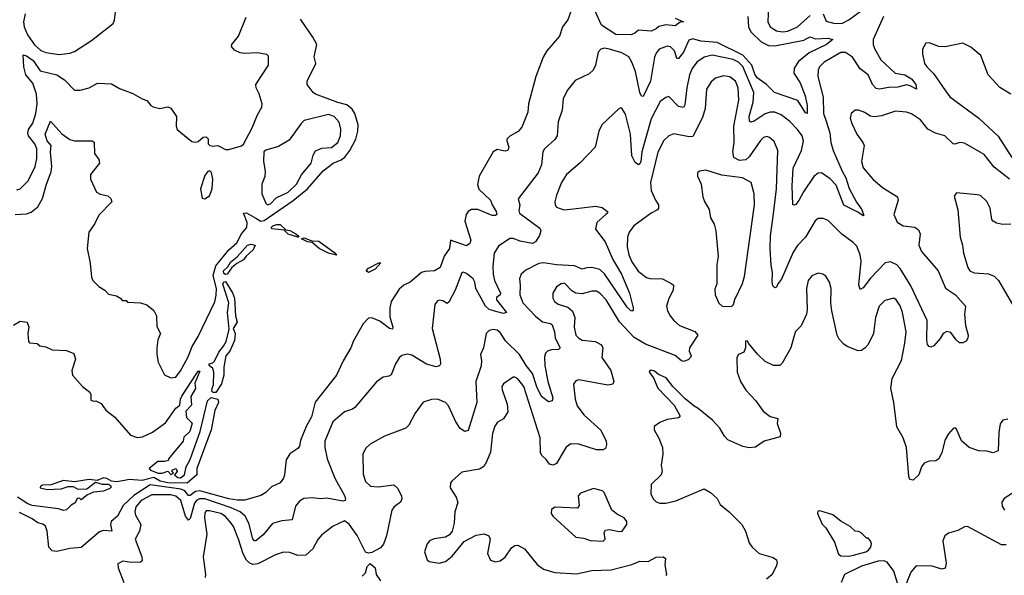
# Model space of a CAD drawing. Extents: x 2057697 to 2160550, y 827490 to 1016834.
# Tile 283 of 509: x 2124943 to 2131073, y 914489 to 917949. Entities that reach past the tile are written whole.
import ezdxf

# ---------------------------------------------------------------- set-up
doc = ezdxf.new("R2010")
doc.units = 0

msp = doc.modelspace()

# ---------------------------------------------------------------- linework, layer by layer
at = {"layer": '0CON20XD'}
for points in [[(2129605.9, 918035), (2129600, 917935), (2129616.5, 917905), (2129655, 917879.2), (2129693.3, 917873.3), (2129725, 917876.2), (2129785, 917904.2), (2129863.9, 917975)], [(2124925, 916889.1), (2124945, 916894.5), (2124995.4, 916945), (2125039.2, 917035), (2125050.3, 917085), (2125049.1, 917145), (2125036.6, 917175), (2124998.7, 917225), (2124992.8, 917245), (2124998.8, 917265), (2125025.3, 917305), (2125043.5, 917365), (2125052.3, 917425), (2125048.3, 917485), (2125025, 917553.1), (2124981.1, 917605), (2124969.2, 917655), (2124965, 917730), (2124985, 917724.4), (2125026.6, 917695), (2125070.3, 917630.3), (2125174.2, 917605), (2125222.9, 917575), (2125285, 917508.8), (2125320.5, 917510.5), (2125375.5, 917524.5), (2125426.8, 917553.2), (2125515, 917550), (2125565, 917520), (2125648.2, 917488.2), (2125705, 917456), (2125735, 917446), (2125760, 917415), (2125775, 917406.2), (2125815, 917396.2), (2125865, 917406.7), (2125885, 917397.5), (2125918.8, 917345), (2125916.2, 917285), (2125923.3, 917265), (2126015, 917190), (2126035, 917186.2), (2126055, 917191.2), (2126085, 917216.7), (2126105, 917220), (2126116.7, 917206.7), (2126116.7, 917176.7), (2126126.2, 917166.2), (2126145, 917161.2), (2126176.1, 917166.1), (2126225, 917141.2), (2126245, 917141.2), (2126325, 917163.3), (2126336.1, 917173.9), (2126390.8, 917275), (2126423.4, 917356.6), (2126450, 917405), (2126452.9, 917425), (2126435, 917487.5), (2126416, 917525), (2126414, 917545), (2126491.4, 917665), (2126492.5, 917722.5), (2126482.5, 917732.5), (2126421.2, 917741.2), (2126345, 917737.5), (2126315, 917742), (2126279.7, 917759.7), (2126262.7, 917782.7), (2126263.8, 917795), (2126304.3, 917845), (2126353.1, 917965)], [(2124976.8, 917985), (2124967.3, 917935), (2124971.2, 917905), (2124992, 917855), (2125035, 917791.1), (2125075, 917757.1), (2125105.5, 917744.5), (2125188.3, 917731.7), (2125255, 917739.4), (2125285, 917750.6), (2125390.8, 917819.2), (2125524.3, 917925), (2125534.3, 917945), (2125538.6, 917995)], [(2129477.5, 917967.5), (2129481.4, 917905), (2129495, 917873.2), (2129560.2, 917810.2), (2129605, 917788.5), (2129645, 917786.6), (2129825, 917821.9), (2129839.2, 917829.2), (2129865, 917840.9), (2129895, 917829.1), (2129973.8, 917833.8), (2130006, 917825), (2129965.6, 917795), (2129858, 917742), (2129792.3, 917687.7), (2129765, 917647.8), (2129763.8, 917615), (2129803.3, 917555), (2129832.5, 917475), (2129846, 917415), (2129845, 917364.2), (2129835, 917368), (2129787.1, 917445), (2129642, 917495), (2129592.5, 917545), (2129535, 917585.6), (2129519.2, 917609.2), (2129501.8, 917665), (2129445, 917727.6), (2129285, 917805.6), (2129184.8, 917815.2), (2129135, 917828.4), (2129108.2, 917821.8), (2129075, 917745.5), (2129045, 917707.5), (2129035, 917706.7), (2129020, 917755), (2128995, 917779.6), (2128975, 917783.8), (2128924.5, 917765), (2128905, 917739.4), (2128895.7, 917714.3), (2128870, 917565), (2128825, 917471.2), (2128815, 917473.3), (2128805, 917496.2), (2128777.6, 917625), (2128755, 917684.4), (2128735, 917717.9), (2128692, 917742), (2128614.5, 917765.5), (2128585, 917770.5), (2128561.2, 917765), (2128544.6, 917745.4), (2128527.8, 917665), (2128512.5, 917635), (2128489.3, 917610.7), (2128400.9, 917569.1), (2128352.6, 917507.4), (2128326.9, 917455), (2128320.6, 917385), (2128295, 917312.5), (2128290, 917225), (2128275, 917202.5), (2128210, 917145), (2128201.1, 917125), (2128192.2, 917045), (2128171.4, 916995), (2128045.8, 916834.2), (2128057.8, 916795), (2128049.7, 916760.3), (2128054.4, 916745), (2128181.3, 916651.3), (2128188.3, 916635), (2128180.4, 916605), (2128155, 916565.3), (2128135, 916554.7), (2128059.6, 916569.6), (2128015, 916586.2), (2127994.6, 916585.4), (2127925, 916538), (2127897.8, 916495), (2127888.7, 916415), (2127891.7, 916365), (2127899.5, 916325), (2127936.4, 916245), (2127933.8, 916235), (2127911.4, 916218.6), (2127911.1, 916205), (2127973.3, 916125), (2127955, 916119.2), (2127908.3, 916131.7), (2127865, 916144.4), (2127842.6, 916165), (2127783.8, 916275), (2127776.2, 916315), (2127765.4, 916335.4), (2127725, 916367.8), (2127705, 916376.4), (2127695, 916373.5), (2127655.2, 916265), (2127615, 916190), (2127605, 916181.2), (2127577.7, 916197.7), (2127555, 916202), (2127545, 916198), (2127527.5, 916175), (2127510.8, 916025), (2127561.9, 915835), (2127564, 915805), (2127557.3, 915792.7), (2127535, 915787.1), (2127475, 915804.6), (2127385, 915860.8), (2127354.7, 915865.3), (2127322.4, 915857.6), (2127305, 915842.9), (2127282.5, 915805), (2127255, 915738), (2127240.5, 915729.5), (2127205, 915723.8), (2127165, 915693.3), (2127029.2, 915535), (2127015, 915524.4), (2126965, 915508.1), (2126892, 915445), (2126843.5, 915325), (2126843.1, 915285), (2126857.2, 915215), (2126904.7, 915094.7), (2126965, 914986.2), (2126972.5, 914965), (2126970, 914955), (2126955, 914951.9), (2126855, 914970), (2126815, 914965.3), (2126765, 914971.9), (2126712.4, 914967.6), (2126685, 914950), (2126660.9, 914919.1), (2126638.8, 914835), (2126575, 914829.2), (2126517.1, 914812.9), (2126459.3, 914740.7), (2126413.5, 914703.5), (2126405, 914703.3), (2126395, 914715.7), (2126369, 914815), (2126346.9, 914856.9), (2126315, 914884.1), (2126258.9, 914908.9), (2126095.1, 914965.1), (2126063.5, 914966.5), (2126045, 914956.2), (2126032.2, 914937.8), (2126005, 914844), (2125995, 914833.3), (2125975, 914857.5), (2125945.6, 914955), (2125915, 914981.7), (2125885, 914989.8), (2125765, 914991.3), (2125698.5, 914955), (2125666.9, 914915), (2125659.5, 914885), (2125664.6, 914864.6), (2125697.1, 914805), (2125688, 914765), (2125662.5, 914715), (2125703.8, 914605), (2125705, 914580), (2125695, 914571.9), (2125639.2, 914569.2), (2125585, 914577.5), (2125555, 914560), (2125556.7, 914535), (2125591.2, 914445)], [(2128375, 917998.8), (2128355, 917948), (2128321.9, 917905), (2128304.6, 917845.4), (2128225.3, 917755), (2128201.9, 917715), (2128156.7, 917595), (2128110.9, 917425), (2128106.4, 917373.6), (2128069.8, 917280.2), (2128047.1, 917252.9), (2127995, 917223.5), (2127976.7, 917205), (2127975, 917193.8), (2127988.2, 917155), (2127982.9, 917135), (2127965, 917130), (2127915, 917140), (2127890.7, 917125)], [(2129025, 917957.1), (2129076.7, 917935), (2129055, 917932.9), (2129025, 917911.2), (2128965, 917915.7), (2128923, 917907), (2128905, 917892.5), (2128875, 917876.2), (2128795.9, 917884.1), (2128773.3, 917865), (2128750, 917855), (2128655, 917855.4), (2128566.1, 917915), (2128525, 918001.4)], [(2130321.8, 917968.2), (2130256.8, 917825), (2130256.5, 917795), (2130265, 917769.4), (2130305, 917698.2), (2130394.8, 917614.8), (2130455, 917605.2), (2130495, 917581.1), (2130522.2, 917545), (2130527.5, 917515), (2130487.6, 917537.6), (2130465, 917542.5), (2130411.4, 917528.6), (2130355, 917527), (2130295, 917516.8), (2130275, 917520.7), (2130253.6, 917545), (2130225, 917604.4), (2130175, 917642.1), (2130129.2, 917715), (2130085, 917743.9), (2130055, 917743.8), (2129951.9, 917685), (2129921.9, 917655), (2129913.5, 917635), (2129912.5, 917595), (2129945.3, 917465.3), (2129947.7, 917365), (2129963.5, 917316.5), (2129986.3, 917245), (2129993.5, 917183.5), (2130006.9, 917135), (2130063.3, 917005), (2130087.4, 916965), (2130107.3, 916897.2), (2130153.1, 916813.1), (2130185, 916768), (2130198.8, 916731.2), (2130195, 916726.7), (2130161.2, 916751.2), (2130075, 916794.4), (2130027.5, 916917.5), (2129988.5, 916958.5), (2129935, 916996), (2129915, 916992.3), (2129887.3, 916972.7), (2129823.4, 916876.6), (2129795, 916822.2), (2129775, 916798.6), (2129765, 916792.9), (2129756, 916796), (2129753.3, 916915), (2129758.8, 917025), (2129810.3, 917135), (2129822.7, 917195), (2129813.9, 917225), (2129785.5, 917265.5), (2129738.2, 917315), (2129685, 917356), (2129645, 917372.9), (2129615, 917373.6), (2129585, 917362.1), (2129515, 917316), (2129495, 917310), (2129487, 917317), (2129484.8, 917345), (2129509.6, 917435), (2129513, 917495), (2129445, 917656.6), (2129418.8, 917685), (2129385, 917700.7), (2129255, 917727.2), (2129204.7, 917715.3), (2129160, 917685), (2129130.4, 917645), (2129113.9, 917606.1), (2129096.7, 917525), (2129085, 917417.5), (2129075, 917402.5), (2129045, 917407.8), (2128985, 917469.4), (2128965, 917463.3), (2128930.3, 917439.7)], [(2129945.2, 917985.2), (2129965, 917940), (2130017.5, 917925), (2130065, 917926.2), (2130105, 917947.3), (2130185, 918006.1)], [(2124915, 916735.5), (2124985, 916739.6), (2125015, 916750.5), (2125055, 916784.4), (2125084.7, 916835), (2125109, 916925), (2125138.1, 917001.9), (2125143.3, 917035), (2125135.6, 917125), (2125138.5, 917165), (2125114.8, 917195), (2125101.8, 917235), (2125135, 917316.7), (2125205, 917238.8), (2125255, 917202.9), (2125285, 917194.4), (2125393.6, 917193.6), (2125405.8, 917185.8), (2125408.8, 917115), (2125435, 917077.5), (2125440, 917055), (2125383.8, 916985), (2125383.6, 916956.4), (2125421.4, 916875), (2125445, 916861.5), (2125492.3, 916852.3), (2125511.1, 916835), (2125515.8, 916815), (2125435, 916731.4), (2125410.2, 916679.8), (2125372.9, 916625), (2125363.9, 916525), (2125382.6, 916432.6), (2125389.2, 916345), (2125398.8, 916325), (2125435, 916286.7), (2125472.5, 916265), (2125495, 916240), (2125545, 916230), (2125570, 916215), (2125580, 916200), (2125605, 916200), (2125615, 916190), (2125695, 916186.2), (2125735, 916173.3), (2125777.7, 916137.7), (2125795.8, 916105.8), (2125797.7, 916037.7), (2125820, 915995), (2125804, 915955), (2125796.2, 915905), (2125796.2, 915865), (2125806.1, 915816.1), (2125845, 915736.7), (2125885, 915718.8), (2125915, 915724), (2125945, 915762.5), (2125990.8, 915845), (2126016.2, 915913.8), (2126055, 915975.6), (2126157, 916193), (2126167, 916233), (2126168.8, 916275), (2126147.4, 916355), (2126164.7, 916415.3), (2126244.4, 916515.6), (2126295, 916560.3), (2126325, 916614.8), (2126357.4, 916655), (2126360, 916685), (2126336.2, 916745), (2126355, 916746.8), (2126412.9, 916712.9), (2126443.6, 916695), (2126465, 916697.8), (2126646.7, 916823.3), (2126735, 916895.2), (2126831.7, 917008.3), (2126895, 917054.8), (2126945, 917076.7), (2126967, 917093), (2126998, 917135), (2127036.2, 917205), (2127048.8, 917255), (2127049.7, 917295), (2127029, 917365), (2127012.4, 917392.4), (2126978.9, 917418.9), (2126923.5, 917433.5), (2126785.3, 917485.3), (2126770, 917495), (2126731.9, 917545), (2126733.3, 917565), (2126787.5, 917675), (2126776.9, 917716.9), (2126792.2, 917795), (2126768.8, 917838.8), (2126690.9, 917950.9)], [(2131115, 917485.8), (2131045, 917525.8), (2130973.5, 917605), (2130926.2, 917725), (2130865, 917778.5), (2130815, 917802.5), (2130705, 917779.2), (2130665, 917782), (2130605, 917803.8), (2130585, 917802.5), (2130564.1, 917764.1), (2130564.2, 917735), (2130577.5, 917675), (2130590, 917655), (2130633.3, 917613.3), (2130706.6, 917506.6), (2130735, 917467.5), (2130915.2, 917335.2), (2131035, 917223.1), (2131119.9, 917089.9)], [(2131105, 916955.3), (2131010.3, 917030.3), (2130948.8, 917108.8), (2130825, 917180.4), (2130795.5, 917184.5), (2130765, 917173.3), (2130755, 917175.6), (2130702.5, 917225), (2130645, 917241.2), (2130597.8, 917267.8), (2130552.5, 917325), (2130495, 917362.9), (2130465, 917372.9), (2130395, 917380), (2130309.1, 917350.9), (2130265, 917343.3), (2130238.7, 917348.7), (2130205, 917370.5), (2130165, 917385.7), (2130145, 917384.3), (2130120, 917365), (2130114.4, 917335), (2130123.2, 917303.2), (2130154.5, 917235), (2130191.8, 917185), (2130200, 917165), (2130184.5, 917065), (2130195.3, 917025.3), (2130255, 916956.7), (2130315, 916903.3), (2130408.6, 916845), (2130411.5, 916825), (2130384.6, 916735), (2130407.3, 916687.3), (2130444.6, 916664.6), (2130516.6, 916656.6), (2130539.3, 916639.3), (2130548.6, 916615), (2130541.2, 916545), (2130558.5, 916505), (2130660.9, 916385), (2130706.9, 916276.9), (2130770.5, 916235), (2130831.2, 916165), (2130826, 916115), (2130831.4, 916045), (2130847.5, 915985), (2130846, 915965), (2130835, 915947.5), (2130815, 915937.5), (2130795, 915937.5), (2130773.3, 915955), (2130741.3, 916001.3), (2130715, 916006.7), (2130692.5, 915995), (2130675, 915963.3), (2130635, 915918), (2130615, 915910), (2130605, 915913.3), (2130595, 915926.7), (2130590.3, 915950.3), (2130592.1, 916075), (2130491.8, 916291.8), (2130425, 916400), (2130405, 916421.8), (2130365, 916441.8), (2130331.4, 916435), (2130241.2, 916338.8), (2130195, 916280), (2130175, 916268.8), (2130167.1, 916297.1), (2130182.3, 916445), (2130175.9, 916485), (2130155, 916538.6), (2130132.3, 916562.3), (2130062.3, 916612.3), (2129977.6, 916697.6), (2129945, 916711.4), (2129915, 916710.8), (2129895, 916696), (2129835, 916594.3), (2129786.5, 916543.5), (2129758.9, 916501.1), (2129686.8, 916333.2), (2129664, 916305), (2129655.8, 916284.2), (2129645, 916278.8), (2129632.2, 916292.2), (2129628.6, 916315), (2129630.8, 916375), (2129620.9, 916420.9), (2129616.5, 916525), (2129616.9, 916603.1), (2129633.6, 916723.6), (2129654.7, 916895), (2129663.5, 917135), (2129640.4, 917190.4), (2129611.2, 917215), (2129595, 917220.6), (2129575, 917214.4), (2129555, 917196.9), (2129484.6, 917095), (2129465, 917076.1), (2129425, 917071.9), (2129389.8, 917089.8), (2129382.9, 917125), (2129390.8, 917185), (2129390, 917285), (2129421.5, 917448.5), (2129416.4, 917525), (2129399.6, 917565), (2129365, 917593.8), (2129325, 917598.9), (2129275, 917585.4), (2129247.6, 917562.4), (2129219.1, 917515), (2129210.5, 917395), (2129195, 917339.2)], [(2128930.3, 917439.7), (2128875, 917331.4), (2128816.1, 917125), (2128810.6, 917065), (2128805, 917050.6), (2128795, 917044.4), (2128775, 917060.4), (2128755, 917100.8), (2128745.2, 917235), (2128715, 917360), (2128695, 917393.3), (2128685, 917400), (2128675, 917396.7), (2128567, 917293), (2128548.6, 917255), (2128525.6, 917155), (2128433, 917057), (2128347.5, 916985), (2128316.2, 916935), (2128285, 916856.2), (2128274.5, 916815), (2128276.7, 916795), (2128285, 916782.2), (2128330, 916765), (2128390.9, 916770.9), (2128528, 916788), (2128569.4, 916779.4), (2128602, 916755), (2128602, 916745), (2128592.9, 916735), (2128536.5, 916685), (2128528.2, 916645), (2128588.9, 916565), (2128635.8, 916455), (2128690, 916365), (2128740.4, 916245), (2128762.5, 916155), (2128761.7, 916138.3), (2128755, 916134.3), (2128745, 916138.6), (2128725, 916159.4), (2128585, 916366), (2128555, 916392.6), (2128505, 916405.7), (2128475, 916404.7), (2128445, 916394.6), (2128396.8, 916416.8), (2128285, 916421.6), (2128205, 916435.3), (2128175, 916430.8), (2128095, 916389.2), (2128064.4, 916365), (2128054.4, 916335), (2128060, 916295), (2128057.1, 916235), (2128076.2, 916185), (2128155, 916102), (2128198.1, 916068.1), (2128246.9, 916056.9), (2128258.5, 916048.5), (2128273.6, 916005), (2128277.1, 915965), (2128307.1, 915905), (2128297.5, 915895), (2128255, 915893.4), (2128228.6, 915885), (2128217.4, 915872.6), (2128211.4, 915848.6), (2128212.1, 915795), (2128232, 915695), (2128262.5, 915595), (2128258, 915575), (2128235, 915568.8), (2128192.3, 915602.3), (2128163.6, 915663.6), (2128136.2, 915746.2), (2128095.4, 915795.4), (2128055, 915864.7), (2127968.3, 915948.3), (2127935, 916002), (2127915, 916015.8), (2127890.3, 916019.7), (2127865, 916013.8), (2127848, 915995), (2127830.8, 915905), (2127811.5, 915865), (2127818.2, 915825), (2127816.1, 915793.9), (2127783.3, 915695), (2127788.5, 915565), (2127735, 915391.2), (2127715, 915384.3), (2127685, 915404.3), (2127657.9, 915445), (2127611.9, 915545), (2127595, 915565.8), (2127545, 915585.8), (2127507, 915583), (2127455, 915568), (2127405, 915498.8), (2127365.3, 915424.7), (2127347.1, 915405), (2127215, 915355.6), (2127126, 915305), (2127098.3, 915281.7), (2127080, 915245), (2127081.2, 915118.8), (2127095, 915073.8), (2127126.7, 915045), (2127175, 915040), (2127273.1, 915053.1), (2127295, 915032), (2127320.6, 914985), (2127322.9, 914965), (2127314.5, 914945.5), (2127275, 914916.7), (2127260, 914895), (2127226.4, 914735), (2127207.2, 914682.8), (2127189.6, 914660.4), (2127135, 914631.2), (2127115, 914626.2), (2127095, 914633.8), (2127045, 914737.1), (2126995, 914808.1), (2126965, 914828.1), (2126894.6, 914795.4), (2126825, 914741.4), (2126798.3, 914711.7), (2126767.3, 914655), (2126725, 914614.5), (2126675, 914613.1), (2126625, 914631.1), (2126585, 914633.5), (2126535, 914616.4), (2126425, 914561.8), (2126395, 914557.6), (2126375, 914564.6), (2126354.1, 914584.1), (2126333.4, 914623.4), (2126305.8, 914715), (2126275, 914792.5), (2126259.6, 914815), (2126223.8, 914855), (2126195, 914874.7), (2126125, 914890.8), (2126105, 914890), (2126094.7, 914875.3), (2126092.7, 914847.3), (2126107.7, 914745), (2126084.3, 914604.3), (2126100.8, 914495), (2126098, 914475)], [(2126486.8, 916796.8), (2126505, 916801.2), (2126539.5, 916840.5), (2126615, 916874.1), (2126665.5, 916925), (2126698.3, 916981.7), (2126757.1, 917055), (2126769.2, 917105), (2126785, 917132.5), (2126825, 917148.9), (2126885, 917152.1), (2126923.5, 917185), (2126941.2, 917225), (2126942.4, 917267.6), (2126931.5, 917311.5), (2126900.8, 917345), (2126865, 917357.9), (2126715, 917321.4), (2126695, 917302.5), (2126621.2, 917198.8), (2126555, 917158.9), (2126475, 917136), (2126463.3, 917125), (2126462, 917065), (2126471.8, 917005), (2126468.3, 916971.7), (2126450, 916925), (2126450, 916865), (2126475.4, 916805.4), (2126486.8, 916796.8)], [(2129195, 917339.2), (2129135, 917220.6), (2129111.3, 917218.7), (2129015, 917237.7), (2128985, 917226.5), (2128953.4, 917196.6), (2128915.7, 917124.3), (2128869.8, 916935), (2128875.3, 916885), (2128900.9, 916825), (2128920.6, 916795), (2128920.8, 916775), (2128915, 916764), (2128875, 916744.3), (2128766.4, 916665), (2128736.7, 916625), (2128728.2, 916595), (2128725.4, 916535), (2128736.1, 916485), (2128755, 916440.6), (2128793.8, 916383.8), (2128845, 916343.6), (2128867.1, 916337.1), (2128945, 916334.5), (2129004, 916305), (2129012.9, 916295), (2129012.2, 916265), (2128985, 916212), (2128970.5, 916165), (2128977.3, 916135), (2128993.1, 916105), (2129015.4, 916075), (2129051.5, 916045), (2129146.3, 916006.3), (2129164.3, 915985), (2129112.9, 915905), (2129111.6, 915885), (2129123.4, 915855), (2129119.7, 915845), (2129105, 915831), (2129075, 915821.5), (2129062.9, 915825), (2129025, 915858.1), (2128838.9, 915928.9), (2128769.8, 915969.8), (2128676.5, 916066.5), (2128595, 916204.4), (2128555, 916245.6), (2128535, 916257.8), (2128505, 916258.9), (2128445, 916241.5), (2128406.2, 916246.2), (2128380.4, 916260.4), (2128335, 916307.5), (2128315, 916304.2), (2128286.2, 916285), (2128262.9, 916245), (2128263.3, 916215), (2128271.9, 916195), (2128295, 916176.7), (2128355, 916158.1), (2128384.1, 916134.1), (2128399.6, 916095), (2128395.4, 916035), (2128405.5, 915985), (2128423.3, 915965), (2128445, 915954), (2128525, 915944.5), (2128565.6, 915925), (2128573.8, 915905), (2128567.5, 915845), (2128624.4, 915765), (2128642.5, 915695), (2128635, 915680), (2128605, 915673.5), (2128425, 915706.2), (2128405, 915700), (2128391.2, 915678.8), (2128401.6, 915585), (2128414.1, 915545), (2128455, 915488.5), (2128562, 915392), (2128594.5, 915325), (2128597, 915303), (2128590.6, 915279.4), (2128575, 915270), (2128535, 915270.6), (2128425, 915306), (2128375, 915307.5), (2128345, 915287.1), (2128314, 915236), (2128285.4, 915184.6), (2128265, 915175.8), (2128242.1, 915182.1), (2128221.2, 915211.2), (2128194, 915235), (2128185.8, 915255), (2128183.8, 915345), (2128081.8, 915665), (2128045, 915713.1), (2128025, 915724), (2128015, 915722), (2127955, 915681.9), (2127945.4, 915665), (2127947.1, 915645), (2127978.8, 915555), (2127982.2, 915507.8), (2127955, 915464), (2127917.9, 915442.1), (2127901.8, 915418.2), (2127886.7, 915373.3), (2127874.2, 915255.8), (2127849.6, 915195), (2127832.3, 915167.7), (2127805, 915151.1), (2127695, 915132), (2127633.8, 915075), (2127625.9, 915064.1), (2127623.8, 915035), (2127660, 914975), (2127671.7, 914941.7), (2127651.4, 914885), (2127648.6, 914815), (2127635.8, 914765), (2127618.3, 914741.7), (2127595, 914726), (2127524.1, 914715.9), (2127493.8, 914705), (2127480, 914685), (2127464, 914635), (2127480, 914585), (2127492.5, 914575), (2127555, 914565.6), (2127593.8, 914575), (2127635, 914609.2), (2127709.7, 914700.3), (2127785, 914739.4), (2127835, 914748.5), (2127864, 914735), (2127872.5, 914715), (2127855.8, 914625), (2127875, 914584), (2127905, 914573.8), (2127935, 914580), (2127965, 914602), (2128005, 914660.8), (2128025, 914674.2), (2128045, 914677.1), (2128085.8, 914655), (2128165, 914555.7), (2128205, 914527.8), (2128275, 914506.2), (2128410.4, 914499.6), (2128505, 914520), (2128625, 914524.5), (2128755, 914556.5), (2128805, 914577.1), (2128855, 914576), (2128905, 914602), (2128950, 914605), (2128963.3, 914595), (2128959.2, 914555), (2128970, 914495), (2128965, 914487.5)], [(2127890.7, 917125), (2127803.9, 916975), (2127793.3, 916923.3), (2127802.7, 916892.7), (2127873.6, 916825), (2127883.8, 916795), (2127909.2, 916755), (2127912.9, 916735), (2127905, 916728.9), (2127885, 916730.3), (2127795, 916766.9), (2127755, 916765.9), (2127734.5, 916755), (2127722.3, 916735), (2127715.3, 916695), (2127752.4, 916575), (2127745.3, 916554.7), (2127725, 916540), (2127625, 916576.2), (2127618.2, 916525), (2127585, 916476.9), (2127561.9, 916405), (2127525, 916385.5), (2127465, 916381.5), (2127445, 916373.6), (2127375, 916314.6), (2127334.4, 916295), (2127305, 916271.8), (2127255.2, 916195), (2127247.7, 916155), (2127248.3, 916098.3), (2127266.9, 916035), (2127265, 916021.2), (2127245, 916025.7), (2127185, 916071.5), (2127135, 916092), (2127115, 916090), (2127082.5, 916055), (2127020.3, 915949.7), (2127004.3, 915905), (2126956.4, 915825), (2126915.7, 915735), (2126783.4, 915566.6), (2126760.3, 915475), (2126726.5, 915415), (2126691.6, 915328.4), (2126685, 915293.3), (2126675, 915278.8), (2126624.1, 915245.9), (2126602.3, 915207.7), (2126592, 915115), (2126585.8, 915095), (2126565, 915066), (2126510.2, 915039.8), (2126475, 915004.3), (2126445, 914985.7), (2126345, 914956.5), (2126298.1, 914958.1), (2126244.2, 914965.8), (2126065, 915014.4), (2126038.5, 915011.5), (2126005, 914985.6), (2125995, 914987), (2125970.3, 915015), (2125946.6, 915026.6), (2125755, 915052.2), (2125652.9, 914987.1), (2125587.4, 914925), (2125552.4, 914857.6), (2125511.5, 914825), (2125508, 914805), (2125516.5, 914763.5), (2125465, 914767.7), (2125439.8, 914760.2), (2125325, 914663.5), (2125255, 914656.9), (2125175, 914637.1), (2125145, 914641), (2125125.3, 914665), (2125113.5, 914765), (2125103.6, 914795), (2125087.9, 914807.9), (2125055, 914816.7), (2125020.8, 914840.8), (2124941, 914881)], [(2126095, 916832.5), (2126125, 916852.5), (2126141.2, 916895), (2126146, 916955), (2126136.4, 916996.4), (2126126.7, 917006.7), (2126115, 917002.5), (2126095, 916977.5), (2126068.8, 916895), (2126078.3, 916838.3), (2126095, 916832.5)], [(2129375, 916163.3), (2129386.7, 916175), (2129395, 916207.5), (2129444.3, 916305.7), (2129455, 916350), (2129517.3, 916795), (2129515.6, 916865), (2129497.5, 916935), (2129443.8, 916965), (2129315, 916980.4), (2129215, 917012.5), (2129175, 917006), (2129162.5, 916995), (2129162.5, 916975), (2129186, 916925), (2129195.8, 916845), (2129205.7, 916815.7), (2129235, 916766.7), (2129244.5, 916715), (2129267.5, 916675), (2129277.5, 916635), (2129290.8, 916475), (2129283.8, 916425), (2129283.8, 916305), (2129270.7, 916270.7), (2129272.5, 916235), (2129295, 916183.3), (2129316, 916166), (2129375, 916163.3)], [(2131115, 916675.7), (2131065, 916674), (2131025, 916681.2), (2131004.1, 916694.1), (2130996.7, 916705), (2130985.8, 916775), (2130965, 916816.7), (2130925, 916853.3), (2130905, 916858.8), (2130775, 916870), (2130760.7, 916849.3), (2130784, 916764), (2130797.5, 916595), (2130814, 916545), (2130818.6, 916495), (2130846, 916405), (2130858, 916385), (2130885, 916372.2), (2130975, 916365.6), (2131011.2, 916351.2), (2131037.1, 916325), (2131124.5, 916174.5)], [(2126675, 916594.4), (2126615, 916613.1), (2126588.8, 916638.8), (2126515.7, 916645.7), (2126509.4, 916655), (2126518.8, 916665), (2126545, 916674.5), (2126565, 916672.5), (2126600.9, 916640.9), (2126625.2, 916635.2), (2126662.5, 916615), (2126674, 916605), (2126680, 916595), (2126675, 916594.4)], [(2126915, 916482.5), (2126866, 916495), (2126806.9, 916525), (2126765, 916560.8), (2126735, 916565.8), (2126696.7, 916585), (2126715, 916590), (2126761.7, 916571.7), (2126805, 916569.4), (2126905, 916498.1), (2126915, 916482.5)], [(2126225, 916361.2), (2126215, 916368.8), (2126212.9, 916385), (2126239.6, 916410.4), (2126255, 916439.1), (2126297.1, 916472.9), (2126360.8, 916545), (2126385, 916551.1), (2126408.8, 916545), (2126395.6, 916515), (2126352.7, 916477.3), (2126336.8, 916453.2), (2126295, 916431.5), (2126264.6, 916405.4), (2126235, 916363.3), (2126225, 916361.2)], [(2127115, 916374.6), (2127100.8, 916385), (2127115, 916401.5), (2127180, 916435), (2127192.5, 916435), (2127155.3, 916394.7), (2127115, 916374.6)], [(2126147.1, 915627.1), (2126140, 915635), (2126140.6, 915655), (2126150, 915675), (2126151.8, 915755), (2126145, 915776.2), (2126122.5, 915795), (2126122.5, 915805), (2126145, 915812), (2126155, 915822), (2126182.2, 915877.8), (2126212.5, 915915), (2126227.7, 915945), (2126247.7, 916022.3), (2126237.3, 916125), (2126244.5, 916185), (2126208.2, 916301.8), (2126213.1, 916316.9), (2126225, 916319.2), (2126267.7, 916247.7), (2126280.6, 916215), (2126287.5, 916105), (2126298, 916065), (2126271.2, 916025), (2126284.3, 915994.3), (2126279.6, 915950.4), (2126251.9, 915885), (2126225.7, 915855), (2126213.8, 915785), (2126213.3, 915735), (2126199.2, 915680.8), (2126165, 915627.5), (2126147.1, 915627.1)], [(2131095, 915461.9), (2131065, 915455.8), (2131046.8, 915433.2), (2131039.4, 915379.4), (2131035.7, 915264.3), (2131005, 915252.9), (2130965, 915263.1), (2130913.8, 915263.8), (2130855, 915285.7), (2130806.5, 915326.5), (2130775, 915400), (2130765, 915406.7), (2130755, 915403.3), (2130725, 915371.2), (2130705.8, 915335), (2130684, 915255), (2130665.6, 915214.4), (2130647.3, 915202.7), (2130605, 915200.8), (2130575, 915187.1), (2130558.1, 915165), (2130542, 915115), (2130505, 915082), (2130485, 915086), (2130478.5, 915105), (2130464.6, 915285), (2130443.5, 915345), (2130403.8, 915413.8), (2130385.9, 915565), (2130366.2, 915655), (2130375, 915714), (2130432.6, 915827.4), (2130453.3, 915935), (2130462.5, 916005), (2130440, 916125), (2130425, 916166.2), (2130400.8, 916205), (2130385, 916215.7), (2130328.9, 916201.1), (2130294.6, 916165), (2130270.5, 916095), (2130259.2, 915995), (2130225, 915926), (2130207.1, 915905), (2130185, 915890), (2130163, 915887), (2130095, 915914.6), (2130075, 915928.9), (2130045, 915960), (2130032.9, 915985), (2129998.8, 916135), (2129992.7, 916185), (2129995.6, 916275), (2129984, 916315), (2129961.7, 916351.7), (2129942.5, 916365), (2129915, 916370), (2129875.7, 916354.3), (2129852.9, 916325), (2129842.2, 916275), (2129845.7, 916145), (2129841.4, 916115), (2129808.2, 916041.8), (2129773.1, 916006.9), (2129763.3, 915973.3), (2129744.4, 915905), (2129689.7, 915810.3), (2129675, 915796), (2129635.8, 915795.8), (2129585, 915821.4), (2129535.7, 915865.7), (2129480, 915935), (2129475, 915950), (2129463, 915947), (2129462.5, 915905), (2129450.7, 915879.3), (2129417.5, 915865), (2129408.8, 915845), (2129409.4, 915755), (2129430.6, 915695), (2129465, 915642.9), (2129526.2, 915576.2), (2129572, 915512), (2129615, 915478.6), (2129663.3, 915465), (2129659.2, 915435), (2129680.8, 915375), (2129677.5, 915352.5), (2129578.8, 915325), (2129523.5, 915286.5), (2129485, 915282.3), (2129445, 915290.6), (2129352, 915332), (2129331.1, 915355), (2129302.9, 915405), (2129256.9, 915455), (2129167.5, 915527.5), (2129141.5, 915541.5), (2129087.3, 915587.3), (2129010, 915665), (2128968.8, 915718.8), (2128919.3, 915739.3), (2128895, 915760), (2128875, 915766.2), (2128865, 915760), (2128862.5, 915755), (2128888.8, 915718.8), (2128916.7, 915655), (2129018.8, 915548.8), (2129053.3, 915485), (2129052.5, 915475), (2129045, 915470), (2128975, 915460), (2128929.3, 915440.7), (2128892.5, 915415), (2128893.3, 915395), (2128923.4, 915343.4), (2128944.5, 915285), (2128947, 915243), (2128937.5, 915175), (2128942.3, 915137.7), (2128937.5, 915115), (2128874, 915055), (2128873, 914997), (2128886.7, 914965), (2128905, 914946.7), (2128929.3, 914939.3), (2128965, 914938.8), (2129027.3, 914952.7), (2129205, 915028.8), (2129244.2, 915004.2), (2129285, 914966.7), (2129305, 914930), (2129361.2, 914885), (2129440, 914805), (2129462, 914765), (2129485, 914692.5), (2129504.1, 914664.1), (2129547.5, 914625), (2129635, 914600.8), (2129654, 914585), (2129660, 914565), (2129653.3, 914545), (2129625, 914492.5), (2129593.3, 914465)], [(2124905, 916047.5), (2124945, 916071.2), (2124990, 916065), (2125000, 916035), (2124993.3, 915995), (2124997.5, 915945), (2125005, 915937.5), (2125051.7, 915931.7), (2125068.3, 915918.3), (2125105, 915912.5), (2125145, 915892.5), (2125235, 915890), (2125279.3, 915869.3), (2125290, 915835), (2125266.7, 915765), (2125271.2, 915735), (2125335, 915664), (2125380.5, 915630.5), (2125386.2, 915615), (2125385, 915580), (2125405, 915573.3), (2125416.2, 915576.2), (2125449.7, 915559.7), (2125478.3, 915518.3), (2125535, 915474), (2125632.1, 915362.1), (2125675, 915347.1), (2125707.9, 915352.1), (2125768.9, 915381.1), (2125851.3, 915438.7), (2125915, 915529.2), (2125940.7, 915549.3), (2125943.2, 915585), (2125953.1, 915605), (2126045, 915747.5), (2126055, 915760), (2126065, 915760), (2126033.3, 915685), (2126037, 915653), (2126008.3, 915601.7), (2126011.7, 915548.3), (2125978.3, 915511.7), (2125981.7, 915471.7), (2126016.4, 915436.4), (2126002.5, 915385), (2125965, 915350), (2125960, 915325), (2125870, 915215), (2125870, 915205), (2125845, 915197.5), (2125803, 915197), (2125750, 915155), (2125757.5, 915145), (2125805, 915124.4), (2125830, 915125), (2125865, 915137.5), (2125885, 915117.5), (2125900, 915125), (2125890, 915135), (2125893.6, 915146.4), (2125917.5, 915155), (2125923.3, 915135), (2125907.5, 915115), (2125928.3, 915098.3), (2125945, 915095.5), (2125969.3, 915115), (2125978.9, 915165), (2126005, 915210), (2126066.1, 915385), (2126113.3, 915575), (2126135, 915595.8), (2126175.7, 915585.7), (2126180.8, 915565), (2126158, 915515), (2126134.4, 915395), (2126046, 915155), (2126046, 915114), (2125985, 915063.2), (2125865.8, 915065), (2125817.5, 915075), (2125777.3, 915097.3), (2125705, 915079.2), (2125625, 915085.4), (2125595, 915079.4)], [(2125595, 915079.4), (2125545, 915070.8), (2125515, 915075.7), (2125485, 915092.9), (2125465, 915096.5), (2125425, 915080), (2125375, 915085.5), (2125285, 915072), (2125215, 915079.5), (2125137.5, 915052.5), (2125085, 915051.2), (2125072.5, 915045), (2125070, 915035), (2125115, 915023.3), (2125201.7, 915028.3), (2125245, 915042.5), (2125275, 915042.5), (2125305, 915026.7), (2125361.7, 915028.3), (2125415, 915070), (2125457, 915057), (2125496.4, 915056.4), (2125509.3, 915049.3), (2125511.7, 915038.3), (2125505, 915030), (2125465, 915012.5), (2125403, 915007), (2125365, 914990), (2125325, 914960), (2125315, 914970), (2125301.7, 914968.3), (2125289.3, 914940.7), (2125263.9, 914926.1), (2125233.6, 914896.4), (2125215, 914893.8), (2125185, 914903.8), (2125020, 914925), (2124993.1, 914935), (2124928.7, 914975)], [(2128575, 914702), (2128588.6, 914715), (2128582.5, 914755), (2128590, 914770), (2128615, 914774.6), (2128675, 914761.5), (2128695, 914764), (2128722.5, 914805), (2128723.3, 914825), (2128707.3, 914847.3), (2128665, 914867.5), (2128630.6, 914895), (2128581.4, 915005), (2128571.2, 915015), (2128515, 915030), (2128435, 915001.4), (2128419.4, 914985), (2128425.8, 914924.2), (2128415, 914906.7), (2128275, 914912.9), (2128255, 914900), (2128252.5, 914875), (2128265, 914856.2), (2128405, 914726.7), (2128455, 914720), (2128495, 914707.1), (2128575, 914702)], [(2131163.6, 915026.4), (2131072.9, 914967.1), (2131057.1, 914945), (2131059.1, 914919.1), (2131074.5, 914894.5)], [(2130105, 914608.4), (2130135, 914613.9), (2130211.2, 914635), (2130226.9, 914645), (2130243.3, 914665), (2130247.5, 914685), (2130240, 914705), (2130225, 914720), (2130215, 914720), (2130183, 914753), (2130165, 914762.5), (2130143.9, 914763.9), (2130113.6, 914793.6), (2130055, 914826.7), (2130005.7, 914865.7), (2129925, 914890), (2129911.7, 914888.3), (2129910, 914875), (2129938.8, 914808.8), (2129961.2, 914785), (2130016, 914695), (2130040.9, 914620.9), (2130055, 914610.6), (2130105, 914608.4)], [(2131085, 914679.2), (2131055, 914680), (2130845, 914792.9), (2130825, 914791.4), (2130785, 914768.6), (2130725, 914752.5), (2130703.3, 914735), (2130690, 914705), (2130710.8, 914565), (2130705.6, 914534.4), (2130685, 914527.1), (2130625, 914545.8), (2130525, 914548.6), (2130491.7, 914508.3), (2130454.2, 914415.8)], [(2127075.6, 914484.4), (2127096.7, 914505), (2127106.7, 914545), (2127125, 914562.5), (2127155.7, 914535.7), (2127163.3, 914495), (2127190, 914455)], [(2130415, 914420), (2130385.8, 914515), (2130345, 914571.2), (2130325, 914580), (2130287.9, 914577.9), (2130185, 914546.2), (2130078, 914495), (2130058, 914445)]]:
    msp.add_lwpolyline(points, dxfattribs=at)

doc.saveas('drawing.dxf')
